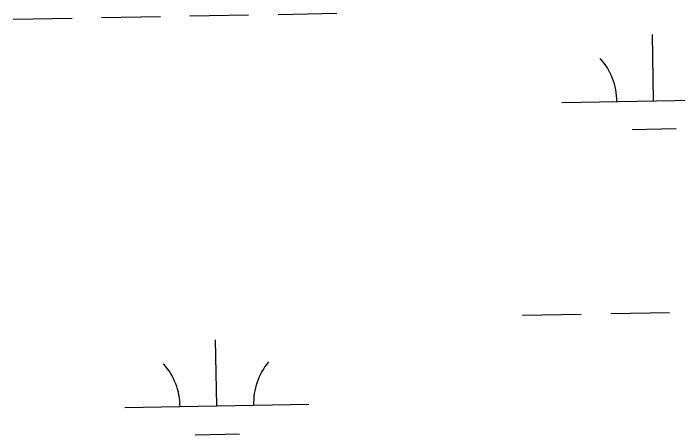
# Model space of a CAD drawing. Extents: x 3925854 to 3964121, y 224593 to 250589.
# Drawn here: x 3937108 to 3937469.3, y 232338.6 to 232568.1 of the extents above; entities that cross this region are included whole.
import ezdxf

# ---------------------------------------------------------------- set-up
doc = ezdxf.new("R2010")
doc.units = 0
doc.layers.add('V-WETL-SWMP', color=7, linetype='Continuous')

msp = doc.modelspace()

# ---------------------------------------------------------------- linework, layer by layer
at = {"layer": 'V-WETL-SWMP'}
for p, q in [((3937203.975, 232566.63), (3937235.969, 232567.212)), ((3937251.967, 232567.503), (3937283.961, 232568.085)), ((3937107.991, 232564.885), (3937139.985, 232565.467)), ((3937155.983, 232565.758), (3937187.977, 232566.339)), ((3937456.172, 232520.466), (3937455.517, 232556.46)), ((3937406.18, 232519.557), (3937506.163, 232521.375)), ((3937444.454, 232504.819), (3937468.45, 232505.255)), ((3937432.866, 232404.591), (3937464.861, 232405.172)), ((3937384.874, 232403.718), (3937416.869, 232404.3)), ((3937218.682, 232354.258), (3937218.028, 232390.253)), ((3937168.69, 232353.349), (3937268.674, 232355.167)), ((3937206.965, 232338.612), (3937230.961, 232339.048))]:
    msp.add_line(p, q, dxfattribs=at)
for centre, start, end in [((3937400.929, 232519.936), 0.26988, 41.81354), ((3937163.44, 232353.729), 0.26988, 41.81354), ((3937273.907, 232355.738), 140.26988, 181.81353)]:
    msp.add_arc(centre, 35.246, start, end, dxfattribs=at)

doc.saveas('drawing.dxf')
